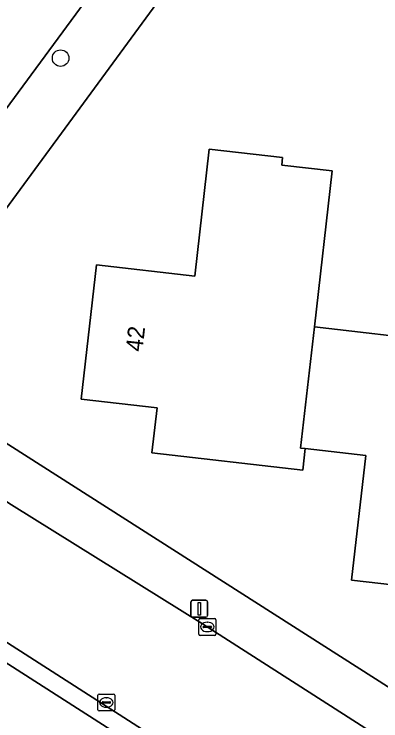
# Model space of a CAD drawing. Extents: x 162396 to 163643, y 386452 to 387406.
# Drawn here: x 162848.91 to 162870.62, y 386826.57 to 386868.35 of the extents above; entities that cross this region are included whole.
import ezdxf

# ---------------------------------------------------------------- set-up
doc = ezdxf.new("R2010")
doc.units = 0
for name, color, linetype in [('IMGEO_Boom', 7, 'Continuous'), ('IMGEO_Erf', 7, 'Continuous'), ('IMGEO_Groenvoorziening', 7, 'Continuous'), ('IMGEO_Kolk', 7, 'Continuous'), ('IMGEO_Lichtmast', 7, 'Continuous'), ('IMGEO_Pand', 7, 'Continuous'), ('IMGEO_Pand_nummerreeks', 7, 'Continuous'), ('IMGEO_Rijbaan_lokaal_gesloten', 7, 'Continuous'), ('IMGEO_Rijbaan_lokaal_open', 7, 'Continuous'), ('IMGEO_Voetpad_open', 7, 'Continuous')]:
    doc.layers.add(name, color=color, linetype=linetype)

msp = doc.modelspace()

# ---------------------------------------------------------------- linework, layer by layer
at = {"layer": 'IMGEO_Boom'}
msp.add_circle((162851.658, 386865.75), 0.489, dxfattribs=at)
at = {"layer": 'IMGEO_Erf'}
for points in [[(162897.961, 386924.315), (162846.211, 386853.845), (162843.791, 386850.525), (162842.468, 386848.856)], [(162876.333, 386834.041), (162868.881, 386834.887), (162869.718, 386842.257), (162866.141, 386842.664), (162865.997, 386841.397), (162857.067, 386842.412), (162857.37, 386845.083), (162852.881, 386845.593), (162853.782, 386853.521), (162859.598, 386852.861), (162860.45, 386860.365), (162864.802, 386859.871), (162864.752, 386859.43), (162867.727, 386859.092), (162866.677, 386849.857), (162874.174, 386849.005)], [(162843.159, 386846.34), (162850.458, 386841.705), (162927.565, 386792.549)]]:
    msp.add_lwpolyline(points, dxfattribs=at)
at = {"layer": 'IMGEO_Groenvoorziening'}
msp.add_lwpolyline([(162921.931, 386780.625), (162920.296, 386781.648), (162921.36, 386783.32), (162917.334, 386785.902), (162841.484, 386834.437)], dxfattribs=at)
at = {"layer": 'IMGEO_Kolk'}
for p, q in [((162859.844, 386831.694), (162859.844, 386832.546)), ((162859.919, 386832.62), (162860.771, 386832.62)), ((162860.845, 386832.546), (162860.845, 386831.694)), ((162860.103, 386832.114), (162860.103, 386832.126)), ((162860.541, 386832.077), (162860.143, 386832.077)), ((162860.146, 386832.163), (162860.544, 386832.163)), ((162860.332, 386832.4), (162860.357, 386832.4)), ((162860.587, 386832.126), (162860.587, 386832.114)), ((162860.355, 386831.84), (162860.33, 386831.84)), ((162860.771, 386831.62), (162859.919, 386831.62)), ((162853.868, 386827.226), (162853.868, 386828.078)), ((162853.943, 386828.152), (162854.795, 386828.152)), ((162854.356, 386827.932), (162854.381, 386827.932)), ((162854.869, 386828.078), (162854.869, 386827.226)), ((162854.127, 386827.646), (162854.127, 386827.658)), ((162854.565, 386827.609), (162854.167, 386827.609)), ((162854.17, 386827.695), (162854.568, 386827.695)), ((162854.611, 386827.658), (162854.611, 386827.646)), ((162854.795, 386827.152), (162853.943, 386827.152)), ((162854.379, 386827.372), (162854.354, 386827.372))]:
    msp.add_line(p, q, dxfattribs=at)
for points in [[(162859.844, 386831.694), (162859.844, 386832.546)], [(162859.919, 386832.62), (162860.771, 386832.62)], [(162860.845, 386832.546), (162860.845, 386831.694)], [(162860.771, 386831.62), (162859.919, 386831.62)], [(162853.868, 386827.226), (162853.868, 386828.078)], [(162853.943, 386828.152), (162854.795, 386828.152)], [(162854.869, 386828.078), (162854.869, 386827.226)], [(162854.795, 386827.152), (162853.943, 386827.152)]]:
    msp.add_lwpolyline(points, dxfattribs=at)
for centre, radius, start, end in [((162859.921, 386832.544), 0.0765, 91.552, 178.448), ((162859.921, 386832.544), 0.0765, 91.552, 178.448), ((162860.769, 386832.544), 0.0765, 1.552, 88.448), ((162860.769, 386832.544), 0.0765, 1.552, 88.448), ((162860.143, 386832.123), 0.0403, 85.8775, 175.7526), ((162860.14, 386832.113), 0.0366, 178.938, 274.7102), ((162860.544, 386832.12), 0.043, 264.8664, 352.4533), ((162860.548, 386832.125), 0.0386, 1.7309, 96.639), ((162859.921, 386831.696), 0.0765, 181.552, 268.448), ((162859.921, 386831.696), 0.0765, 181.552, 268.448), ((162860.769, 386831.696), 0.0765, 271.552, 358.448), ((162860.769, 386831.696), 0.0765, 271.552, 358.448), ((162853.945, 386828.076), 0.0765, 91.552, 178.448), ((162853.945, 386828.076), 0.0765, 91.552, 178.448), ((162854.793, 386828.076), 0.0765, 1.552, 88.448), ((162854.793, 386828.076), 0.0765, 1.552, 88.448), ((162854.167, 386827.655), 0.0403, 85.8775, 175.7526), ((162854.164, 386827.645), 0.0366, 178.938, 274.7102), ((162854.568, 386827.652), 0.043, 264.8664, 352.4533), ((162854.572, 386827.657), 0.0386, 1.7309, 96.639), ((162853.945, 386827.228), 0.0765, 181.552, 268.448), ((162853.945, 386827.228), 0.0765, 181.552, 268.448), ((162854.793, 386827.228), 0.0765, 271.552, 358.448), ((162854.793, 386827.228), 0.0765, 271.552, 358.448)]:
    msp.add_arc(centre, radius, start, end, dxfattribs=at)
for centre, major_axis, ratio, start_param, end_param in [((162860.331, 386832.12), (-0.387, 0.002), 0.722429, 4.712389, 7.853982), ((162860.356, 386832.12), (-0.39, 0.002), 0.717154, 1.570796, 4.712389), ((162854.355, 386827.652), (-0.387, 0.002), 0.722429, 4.712389, 7.853982), ((162854.38, 386827.652), (-0.39, 0.002), 0.717154, 1.570796, 4.712389)]:
    msp.add_ellipse(centre, major_axis=major_axis, ratio=ratio, start_param=start_param, end_param=end_param, dxfattribs=at)
at = {"layer": 'IMGEO_Lichtmast'}
for p, q in [((162859.373, 386832.796), (162859.373, 386833.596)), ((162859.373, 386833.596), (162859.373, 386832.796)), ((162859.473, 386833.696), (162860.263, 386833.696)), ((162860.263, 386833.696), (162859.473, 386833.696)), ((162860.363, 386833.596), (162860.363, 386832.796)), ((162860.363, 386832.796), (162860.363, 386833.596)), ((162860.263, 386832.696), (162859.473, 386832.696)), ((162859.473, 386832.696), (162860.263, 386832.696))]:
    msp.add_line(p, q, dxfattribs=at)
msp.add_lwpolyline([(162859.793, 386833.571), (162859.943, 386833.571), (162859.943, 386832.821), (162859.793, 386832.821), (162859.793, 386833.571)], dxfattribs=at)
for centre, start, end in [((162859.473, 386833.596), 90, 180), ((162859.473, 386833.596), 90, 180), ((162860.263, 386833.596), 0, 90), ((162860.263, 386833.596), 360, 90), ((162859.473, 386832.796), 180, 270), ((162859.473, 386832.796), 180, 270), ((162860.263, 386832.796), 270, 0), ((162860.263, 386832.796), 270, 0)]:
    msp.add_arc(centre, 0.1, start, end, dxfattribs=at)
at = {"layer": 'IMGEO_Pand'}
for points in [[(162867.727, 386859.092), (162864.752, 386859.43), (162864.802, 386859.871), (162860.45, 386860.365), (162859.598, 386852.861), (162853.782, 386853.521), (162852.881, 386845.593), (162857.37, 386845.083), (162857.067, 386842.412), (162865.997, 386841.397), (162866.141, 386842.664), (162865.863, 386842.696), (162866.677, 386849.857)], [(162877.392, 386843.362), (162873.582, 386843.795), (162874.174, 386849.005), (162866.677, 386849.857), (162865.863, 386842.696), (162866.141, 386842.664), (162869.718, 386842.257), (162868.881, 386834.887), (162876.333, 386834.041)]]:
    msp.add_lwpolyline(points, close=True, dxfattribs=at)
at = {"layer": 'IMGEO_Rijbaan_lokaal_gesloten'}
msp.add_lwpolyline([(162882.74, 386817.786), (162867.902, 386827.281), (162860.051, 386832.308), (162848.756, 386839.342), (162845.646, 386841.341), (162841.825, 386835.446), (162845.572, 386833.043), (162898.932, 386798.851), (162917.506, 386787.003), (162921.27, 386792.885), (162911.388, 386799.447), (162907.86, 386801.705), (162905.861, 386802.985), (162902.023, 386805.442), (162890.676, 386812.706), (162886.808, 386815.182), (162886.53, 386815.36)], close=True, dxfattribs=at)
at = {"layer": 'IMGEO_Rijbaan_lokaal_open'}
msp.add_lwpolyline([(162858.659, 386888.439), (162838.248, 386860.664), (162836.37, 386858.071), (162841.937, 386853.992), (162843.687, 386856.331), (162855.142, 386871.885)], dxfattribs=at)
at = {"layer": 'IMGEO_Voetpad_open'}
for points in [[(162893.927, 386924.59), (162875.27, 386899.237), (162869.41, 386891.274), (162864.331, 386884.373), (162862.085, 386881.321), (162857.371, 386874.915), (162855.142, 386871.885), (162843.687, 386856.331), (162841.937, 386853.992), (162840.414, 386851.933)], [(162842.468, 386848.856), (162843.791, 386850.525), (162846.211, 386853.845), (162897.961, 386924.315)], [(162927.565, 386792.549), (162850.458, 386841.705), (162843.159, 386846.34), (162843.023, 386846.386), (162839.315, 386848.806)], [(162842.054, 386843.633), (162845.646, 386841.341), (162848.756, 386839.342), (162860.051, 386832.308), (162867.902, 386827.281), (162882.74, 386817.786), (162886.53, 386815.36), (162886.808, 386815.182), (162890.676, 386812.706), (162902.023, 386805.442), (162905.861, 386802.985), (162907.86, 386801.705), (162911.388, 386799.447), (162921.27, 386792.885), (162925.845, 386789.964), (162944.171, 386778.263), (162947.417, 386776.185), (162951.851, 386773.532)], [(162834.413, 386838.986), (162838.843, 386836.168), (162838.888, 386836.107), (162841.484, 386834.437), (162917.334, 386785.902), (162921.36, 386783.32), (162920.296, 386781.648), (162921.931, 386780.625)], [(162924.479, 386782.454), (162917.506, 386787.003), (162898.932, 386798.851), (162845.572, 386833.043), (162841.825, 386835.446)]]:
    msp.add_lwpolyline(points, dxfattribs=at)

# ---------------------------------------------------------------- texts
at = {"layer": 'IMGEO_Pand_nummerreeks'}
msp.add_text('42', height=1, rotation=83.5143, dxfattribs=at).set_placement((162856.497, 386848.363))

doc.saveas('drawing.dxf')
